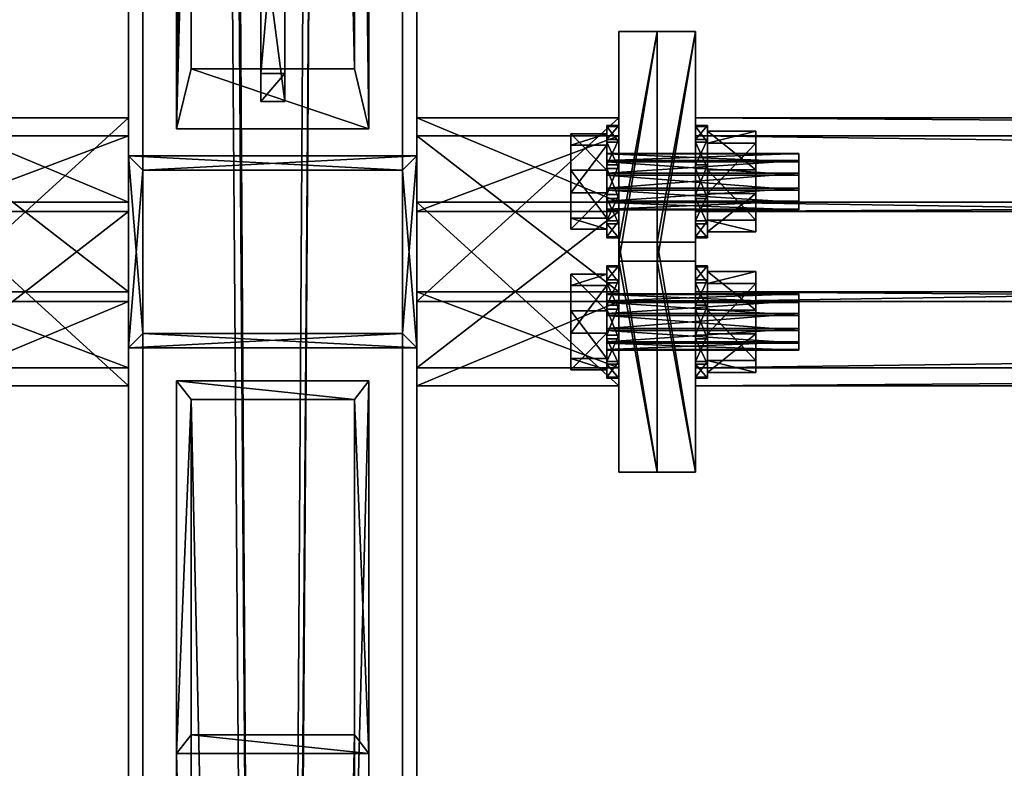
# Model space of a CAD drawing. Header units: millimetres. Extents: x 60485 to 71303, y 100 to 16900.
# Tile 523 of 656: x 63147 to 63352, y 13493 to 13648. Entities that reach past the tile are written whole.
import ezdxf

# ---------------------------------------------------------------- set-up
doc = ezdxf.new("R2010")
doc.units = ezdxf.units.MM
for name, color, linetype in [('1', 7, 'Continuous'), ('13', 7, 'Continuous'), ('3', 7, 'Continuous'), ('4', 7, 'Continuous'), ('6', 7, 'Continuous'), ('99', 7, 'Continuous')]:
    doc.layers.add(name, color=color, linetype=linetype)

msp = doc.modelspace()

# ---------------------------------------------------------------- meshes
at = {"layer": '1', "color": 7}
mesh = msp.add_polyface(dxfattribs=at)
corners = [(63202.5, 13682, 3995.53), (63202.5, 13712.7, 4095.94), (63197.5, 13712.7, 4095.94), (63197.5, 13682, 3995.53), (63202.5, 13693.57, 4101.8), (63197.5, 13693.57, 4101.8), (63202.5, 13637.11, 4019.73), (63197.5, 13637.11, 4019.73), (63202.5, 13631.26, 4000.59), (63197.5, 13631.26, 4000.59), (63202.5, 13669.51, 3988.89), (63197.5, 13669.51, 3988.89)]
mesh.append_faces([[corners[k] for k in face] for face in [(0, 2, 3, 3), (1, 5, 2, 2), (4, 7, 5, 5), (6, 9, 7, 7), (8, 11, 9, 9), (10, 3, 11, 11), (1, 6, 4, 4), (8, 0, 10, 10), (3, 9, 11, 11), (7, 2, 5, 5)]], dxfattribs={"vtx0": -1, "color": 7})
mesh.append_faces([[corners[k] for k in face] for face in [(6, 0, 8, 8), (9, 3, 7, 7)]], dxfattribs={"vtx0": -1, "vtx1": -1, "color": 7})
mesh.append_faces([[corners[k] for k in face] for face in [(6, 1, 0, 0), (7, 3, 2, 2)]], dxfattribs={"vtx0": -1, "vtx2": -1, "vtx3": -1, "color": 7})
mesh.append_faces([[corners[k] for k in face] for face in [(0, 1, 2, 2), (1, 4, 5, 5), (4, 6, 7, 7), (6, 8, 9, 9), (8, 10, 11, 11), (10, 0, 3, 3)]], dxfattribs={"vtx2": -1, "vtx3": -1, "color": 7})
at = {"layer": '13', "color": 7}
mesh = msp.add_polyface(dxfattribs=at)
corners = [(63309.5, 13608.88, 4017.8), (63269.5, 13608.77, 4014.7), (63269.5, 13608.88, 4017.8), (63309.5, 13608.77, 4014.7), (63269.5, 13610.23, 4011.95), (63309.5, 13610.23, 4011.95), (63269.5, 13612.86, 4010.31), (63309.5, 13612.86, 4010.31), (63269.5, 13615.97, 4010.2), (63309.5, 13613.27, 4021.89), (63269.5, 13610.53, 4020.43), (63269.5, 13613.27, 4021.89), (63309.5, 13610.53, 4020.43), (63269.5, 13619.01, 4020.14), (63269.5, 13620.46, 4017.39), (63269.5, 13620.36, 4014.29), (63269.5, 13618.71, 4011.66), (63269.5, 13604.68, 4019.08), (63269.5, 13607.02, 4008.96), (63262, 13607.02, 4008.96), (63262, 13604.68, 4019.08), (63269.5, 13616.96, 4005.92), (63262, 13616.96, 4005.92), (63269.5, 13612.28, 4026.17), (63262, 13612.28, 4026.17), (63269.5, 13624.56, 4013.01), (63269.5, 13622.22, 4023.13), (63262, 13622.22, 4023.13), (63262, 13624.56, 4013.01), (63272, 13603.14, 4019.55), (63272, 13602.93, 4013.35), (63269.5, 13602.93, 4013.35), (63269.5, 13603.14, 4019.55), (63272, 13605.84, 4007.86), (63269.5, 13605.84, 4007.86), (63272, 13611.11, 4004.57), (63269.5, 13611.11, 4004.57), (63269.5, 13617.32, 4004.35), (63272, 13618.13, 4027.52), (63272, 13611.92, 4027.74), (63269.5, 13611.92, 4027.74), (63272, 13606.43, 4024.82), (63269.5, 13606.43, 4024.82), (63272, 13617.32, 4004.35), (63272, 13626.09, 4012.54), (63272, 13626.31, 4018.74), (63272, 13623.39, 4024.23), (63269.5, 13618.13, 4027.52), (63269.5, 13623.39, 4024.23), (63269.5, 13626.31, 4018.74), (63269.5, 13626.09, 4012.54), (63269.5, 13622.8, 4007.27)]
mesh.append_faces([[corners[k] for k in face] for face in [(0, 1, 2, 2), (3, 4, 1, 1), (5, 6, 4, 4), (7, 8, 6, 6), (9, 10, 11, 11), (12, 2, 10, 10), (8, 4, 6, 6), (17, 19, 20, 20), (18, 22, 19, 19), (23, 20, 24, 24), (26, 17, 23, 23), (20, 27, 24, 24), (29, 31, 32, 32), (30, 34, 31, 31), (33, 36, 34, 34), (35, 37, 36, 36), (39, 42, 40, 40), (41, 32, 42, 42), (33, 43, 35, 35), (42, 47, 40, 40)]], dxfattribs={"vtx0": -1, "color": 7})
mesh.append_faces([[corners[k] for k in face] for face in [(13, 11, 10, 10), (14, 10, 2, 2), (15, 2, 1, 1), (16, 1, 4, 4), (25, 18, 17, 17), (28, 20, 19, 19), (44, 33, 30, 30), (45, 30, 29, 29), (46, 29, 41, 41), (46, 41, 39, 39), (48, 42, 32, 32), (49, 32, 31, 31), (50, 31, 34, 34), (51, 34, 36, 36)]], dxfattribs={"vtx0": -1, "vtx2": -1, "vtx3": -1, "color": 7})
mesh.append_faces([[corners[k] for k in face] for face in [(17, 18, 19, 19), (18, 21, 22, 22), (23, 17, 20, 20), (29, 30, 31, 31), (30, 33, 34, 34), (33, 35, 36, 36), (38, 39, 40, 40), (39, 41, 42, 42), (41, 29, 32, 32)]], dxfattribs={"vtx2": -1, "vtx3": -1, "color": 7})
mesh = msp.add_polyface(dxfattribs=at)
corners = [(63309.5, 13615.97, 4010.2), (63269.5, 13618.71, 4011.66), (63269.5, 13615.97, 4010.2), (63309.5, 13618.71, 4011.66), (63269.5, 13620.36, 4014.29), (63309.5, 13620.36, 4014.29), (63269.5, 13620.46, 4017.39), (63309.5, 13620.46, 4017.39), (63269.5, 13619.01, 4020.14), (63309.5, 13619.01, 4020.14), (63269.5, 13616.37, 4021.78), (63309.5, 13616.37, 4021.78), (63269.5, 13613.27, 4021.89), (63269.5, 13610.53, 4020.43), (63269.5, 13608.88, 4017.8), (63269.5, 13608.77, 4014.7), (63269.5, 13610.23, 4011.95), (63269.5, 13616.96, 4005.92), (63269.5, 13624.56, 4013.01), (63262, 13624.56, 4013.01), (63262, 13616.96, 4005.92), (63269.5, 13622.22, 4023.13), (63262, 13622.22, 4023.13), (63269.5, 13612.28, 4026.17), (63262, 13612.28, 4026.17), (63269.5, 13607.02, 4008.96), (63269.5, 13604.68, 4019.08), (63262, 13604.68, 4019.08), (63262, 13607.02, 4008.96), (63272, 13611.11, 4004.57), (63272, 13617.32, 4004.35), (63269.5, 13617.32, 4004.35), (63272, 13622.8, 4007.27), (63269.5, 13622.8, 4007.27), (63272, 13626.09, 4012.54), (63269.5, 13626.09, 4012.54), (63272, 13626.31, 4018.74), (63269.5, 13626.31, 4018.74), (63272, 13623.39, 4024.23), (63269.5, 13623.39, 4024.23), (63272, 13618.13, 4027.52), (63269.5, 13618.13, 4027.52), (63269.5, 13611.92, 4027.74), (63272, 13605.84, 4007.86), (63272, 13602.93, 4013.35), (63272, 13603.14, 4019.55), (63272, 13611.92, 4027.74), (63269.5, 13606.43, 4024.82), (63269.5, 13603.14, 4019.55), (63269.5, 13602.93, 4013.35), (63269.5, 13605.84, 4007.86), (63269.5, 13611.11, 4004.57)]
mesh.append_faces([[corners[k] for k in face] for face in [(0, 1, 2, 2), (3, 4, 1, 1), (5, 6, 4, 4), (7, 8, 6, 6), (9, 10, 8, 8), (11, 12, 10, 10), (12, 8, 10, 10), (17, 19, 20, 20), (18, 22, 19, 19), (21, 24, 22, 22), (25, 18, 17, 17), (19, 28, 20, 20), (30, 33, 31, 31), (32, 35, 33, 33), (34, 37, 35, 35), (36, 39, 37, 37), (38, 41, 39, 39), (40, 42, 41, 41), (38, 46, 40, 40), (33, 51, 31, 31)]], dxfattribs={"vtx0": -1, "color": 7})
mesh.append_faces([[corners[k] for k in face] for face in [(8, 13, 6, 6), (6, 14, 4, 4), (4, 15, 1, 1), (1, 16, 2, 2), (18, 26, 21, 21), (22, 27, 19, 19), (30, 43, 32, 32), (32, 43, 34, 34), (34, 44, 36, 36), (36, 45, 38, 38), (41, 47, 39, 39), (39, 48, 37, 37), (37, 49, 35, 35), (35, 50, 33, 33)]], dxfattribs={"vtx0": -1, "vtx1": -1, "color": 7})
mesh.append_faces([[corners[k] for k in face] for face in [(17, 18, 19, 19), (18, 21, 22, 22), (21, 23, 24, 24), (29, 30, 31, 31), (30, 32, 33, 33), (32, 34, 35, 35), (34, 36, 37, 37), (36, 38, 39, 39), (38, 40, 41, 41)]], dxfattribs={"vtx2": -1, "vtx3": -1, "color": 7})
mesh = msp.add_polyface(dxfattribs=at)
corners = [(63309.5, 13608.88, 4017.8), (63309.5, 13608.77, 4014.7), (63269.5, 13608.77, 4014.7), (63309.5, 13610.23, 4011.95), (63269.5, 13610.23, 4011.95), (63309.5, 13612.86, 4010.31), (63269.5, 13612.86, 4010.31), (63309.5, 13616.37, 4021.78), (63309.5, 13613.27, 4021.89), (63269.5, 13613.27, 4021.89), (63309.5, 13610.53, 4020.43), (63269.5, 13610.53, 4020.43), (63269.5, 13608.88, 4017.8), (63309.5, 13615.97, 4010.2), (63309.5, 13618.71, 4011.66), (63309.5, 13620.36, 4014.29), (63309.5, 13620.46, 4017.39), (63309.5, 13619.01, 4020.14), (63300.5, 13604.13, 4019.25), (63300.5, 13606.6, 4008.56), (63290.5, 13606.6, 4008.56), (63290.5, 13604.13, 4019.25), (63300.5, 13617.09, 4005.36), (63290.5, 13617.09, 4005.36), (63300.5, 13612.15, 4026.73), (63290.5, 13612.15, 4026.73), (63300.5, 13625.11, 4012.84), (63300.5, 13622.64, 4023.53), (63290.5, 13622.64, 4023.53), (63290.5, 13625.11, 4012.84), (63290.5, 13603.14, 4019.55), (63290.5, 13602.93, 4013.35), (63288, 13602.93, 4013.35), (63288, 13603.14, 4019.55), (63290.5, 13605.84, 4007.86), (63288, 13605.84, 4007.86), (63290.5, 13611.11, 4004.57), (63288, 13611.11, 4004.57), (63288, 13617.32, 4004.35), (63290.5, 13618.13, 4027.52), (63290.5, 13611.92, 4027.74), (63288, 13611.92, 4027.74), (63290.5, 13606.43, 4024.82), (63288, 13606.43, 4024.82), (63290.5, 13617.32, 4004.35), (63290.5, 13626.09, 4012.54), (63290.5, 13626.31, 4018.74), (63290.5, 13623.39, 4024.23), (63288, 13618.13, 4027.52), (63288, 13623.39, 4024.23), (63288, 13626.31, 4018.74), (63288, 13626.09, 4012.54), (63288, 13622.8, 4007.27)]
mesh.append_faces([[corners[k] for k in face] for face in [(3, 13, 5, 5), (18, 20, 21, 21), (19, 23, 20, 20), (24, 21, 25, 25), (27, 18, 24, 24), (21, 28, 25, 25), (30, 32, 33, 33), (31, 35, 32, 32), (34, 37, 35, 35), (36, 38, 37, 37), (40, 43, 41, 41), (42, 33, 43, 43), (34, 44, 36, 36), (43, 48, 41, 41)]], dxfattribs={"vtx0": -1, "color": 7})
mesh.append_faces([[corners[k] for k in face] for face in [(14, 3, 1, 1), (15, 1, 0, 0), (16, 0, 10, 10), (17, 10, 8, 8), (26, 19, 18, 18), (29, 21, 20, 20), (45, 34, 31, 31), (46, 31, 30, 30), (47, 30, 42, 42), (47, 42, 40, 40), (49, 43, 33, 33), (50, 33, 32, 32), (51, 32, 35, 35), (52, 35, 37, 37)]], dxfattribs={"vtx0": -1, "vtx2": -1, "vtx3": -1, "color": 7})
mesh.append_faces([[corners[k] for k in face] for face in [(0, 1, 2, 2), (1, 3, 4, 4), (3, 5, 6, 6), (7, 8, 9, 9), (8, 10, 11, 11), (10, 0, 12, 12), (18, 19, 20, 20), (19, 22, 23, 23), (24, 18, 21, 21), (30, 31, 32, 32), (31, 34, 35, 35), (34, 36, 37, 37), (39, 40, 41, 41), (40, 42, 43, 43), (42, 30, 33, 33)]], dxfattribs={"vtx2": -1, "vtx3": -1, "color": 7})
mesh = msp.add_polyface(dxfattribs=at)
corners = [(63309.5, 13612.86, 4010.31), (63309.5, 13615.97, 4010.2), (63269.5, 13615.97, 4010.2), (63309.5, 13618.71, 4011.66), (63269.5, 13618.71, 4011.66), (63309.5, 13620.36, 4014.29), (63269.5, 13620.36, 4014.29), (63309.5, 13620.46, 4017.39), (63269.5, 13620.46, 4017.39), (63309.5, 13619.01, 4020.14), (63269.5, 13619.01, 4020.14), (63309.5, 13616.37, 4021.78), (63269.5, 13616.37, 4021.78), (63309.5, 13610.23, 4011.95), (63309.5, 13608.77, 4014.7), (63309.5, 13608.88, 4017.8), (63309.5, 13610.53, 4020.43), (63309.5, 13613.27, 4021.89), (63300.5, 13617.09, 4005.36), (63300.5, 13625.11, 4012.84), (63290.5, 13625.11, 4012.84), (63290.5, 13617.09, 4005.36), (63300.5, 13622.64, 4023.53), (63290.5, 13622.64, 4023.53), (63300.5, 13612.15, 4026.73), (63290.5, 13612.15, 4026.73), (63300.5, 13606.6, 4008.56), (63300.5, 13604.13, 4019.25), (63290.5, 13604.13, 4019.25), (63290.5, 13606.6, 4008.56), (63290.5, 13611.11, 4004.57), (63290.5, 13617.32, 4004.35), (63288, 13617.32, 4004.35), (63290.5, 13622.8, 4007.27), (63288, 13622.8, 4007.27), (63290.5, 13626.09, 4012.54), (63288, 13626.09, 4012.54), (63290.5, 13626.31, 4018.74), (63288, 13626.31, 4018.74), (63290.5, 13623.39, 4024.23), (63288, 13623.39, 4024.23), (63290.5, 13618.13, 4027.52), (63288, 13618.13, 4027.52), (63288, 13611.92, 4027.74), (63290.5, 13605.84, 4007.86), (63290.5, 13602.93, 4013.35), (63290.5, 13603.14, 4019.55), (63290.5, 13611.92, 4027.74), (63288, 13606.43, 4024.82), (63288, 13603.14, 4019.55), (63288, 13602.93, 4013.35), (63288, 13605.84, 4007.86), (63288, 13611.11, 4004.57)]
mesh.append_faces([[corners[k] for k in face] for face in [(9, 17, 11, 11), (18, 20, 21, 21), (19, 23, 20, 20), (22, 25, 23, 23), (26, 19, 18, 18), (20, 29, 21, 21), (31, 34, 32, 32), (33, 36, 34, 34), (35, 38, 36, 36), (37, 40, 38, 38), (39, 42, 40, 40), (41, 43, 42, 42), (39, 47, 41, 41), (34, 52, 32, 32)]], dxfattribs={"vtx0": -1, "color": 7})
mesh.append_faces([[corners[k] for k in face] for face in [(1, 13, 3, 3), (3, 14, 5, 5), (5, 15, 7, 7), (7, 16, 9, 9), (19, 27, 22, 22), (23, 28, 20, 20), (31, 44, 33, 33), (33, 44, 35, 35), (35, 45, 37, 37), (37, 46, 39, 39), (42, 48, 40, 40), (40, 49, 38, 38), (38, 50, 36, 36), (36, 51, 34, 34)]], dxfattribs={"vtx0": -1, "vtx1": -1, "color": 7})
mesh.append_faces([[corners[k] for k in face] for face in [(0, 1, 2, 2), (1, 3, 4, 4), (3, 5, 6, 6), (5, 7, 8, 8), (7, 9, 10, 10), (9, 11, 12, 12), (18, 19, 20, 20), (19, 22, 23, 23), (22, 24, 25, 25), (30, 31, 32, 32), (31, 33, 34, 34), (33, 35, 36, 36), (35, 37, 38, 38), (37, 39, 40, 40), (39, 41, 42, 42)]], dxfattribs={"vtx2": -1, "vtx3": -1, "color": 7})
mesh = msp.add_polyface(dxfattribs=at)
corners = [(63309.5, 13579.64, 3922.17), (63269.5, 13579.54, 3919.07), (63269.5, 13579.64, 3922.17), (63309.5, 13579.54, 3919.07), (63269.5, 13580.99, 3916.32), (63309.5, 13580.99, 3916.32), (63269.5, 13583.63, 3914.68), (63309.5, 13583.63, 3914.68), (63269.5, 13586.73, 3914.57), (63309.5, 13584.03, 3926.26), (63269.5, 13581.29, 3924.8), (63269.5, 13584.03, 3926.26), (63309.5, 13581.29, 3924.8), (63269.5, 13589.77, 3924.51), (63269.5, 13591.23, 3921.76), (63269.5, 13591.12, 3918.66), (63269.5, 13589.47, 3916.03), (63269.5, 13575.44, 3923.45), (63269.5, 13577.78, 3913.33), (63262, 13577.78, 3913.33), (63262, 13575.44, 3923.45), (63269.5, 13587.72, 3910.29), (63262, 13587.72, 3910.29), (63269.5, 13583.04, 3930.54), (63262, 13583.04, 3930.54), (63269.5, 13595.32, 3917.38), (63269.5, 13592.98, 3927.5), (63262, 13592.98, 3927.5), (63262, 13595.32, 3917.38), (63272, 13573.91, 3923.92), (63272, 13573.69, 3917.72), (63269.5, 13573.69, 3917.72), (63269.5, 13573.91, 3923.92), (63272, 13576.61, 3912.23), (63269.5, 13576.61, 3912.23), (63272, 13581.87, 3908.94), (63269.5, 13581.87, 3908.94), (63269.5, 13588.08, 3908.72), (63272, 13588.89, 3931.89), (63272, 13582.68, 3932.11), (63269.5, 13582.68, 3932.11), (63272, 13577.2, 3929.19), (63269.5, 13577.2, 3929.19), (63272, 13588.08, 3908.72), (63272, 13596.86, 3916.91), (63272, 13597.07, 3923.11), (63272, 13594.16, 3928.6), (63269.5, 13588.89, 3931.89), (63269.5, 13594.16, 3928.6), (63269.5, 13597.07, 3923.11), (63269.5, 13596.86, 3916.91), (63269.5, 13593.57, 3911.64)]
mesh.append_faces([[corners[k] for k in face] for face in [(0, 1, 2, 2), (3, 4, 1, 1), (5, 6, 4, 4), (7, 8, 6, 6), (9, 10, 11, 11), (12, 2, 10, 10), (8, 4, 6, 6), (17, 19, 20, 20), (18, 22, 19, 19), (23, 20, 24, 24), (26, 17, 23, 23), (20, 27, 24, 24), (29, 31, 32, 32), (30, 34, 31, 31), (33, 36, 34, 34), (35, 37, 36, 36), (39, 42, 40, 40), (41, 32, 42, 42), (33, 43, 35, 35), (38, 41, 39, 39), (42, 47, 40, 40)]], dxfattribs={"vtx0": -1, "color": 7})
mesh.append_faces([[corners[k] for k in face] for face in [(13, 11, 10, 10), (14, 10, 2, 2), (15, 2, 1, 1), (16, 1, 4, 4), (25, 18, 17, 17), (28, 20, 19, 19), (44, 33, 30, 30), (45, 30, 29, 29), (46, 29, 41, 41), (48, 42, 32, 32), (49, 32, 31, 31), (50, 31, 34, 34), (51, 34, 36, 36)]], dxfattribs={"vtx0": -1, "vtx2": -1, "vtx3": -1, "color": 7})
mesh.append_faces([[corners[k] for k in face] for face in [(17, 18, 19, 19), (18, 21, 22, 22), (23, 17, 20, 20), (29, 30, 31, 31), (30, 33, 34, 34), (33, 35, 36, 36), (38, 39, 40, 40), (39, 41, 42, 42), (41, 29, 32, 32)]], dxfattribs={"vtx2": -1, "vtx3": -1, "color": 7})
mesh = msp.add_polyface(dxfattribs=at)
corners = [(63309.5, 13586.73, 3914.57), (63269.5, 13589.47, 3916.03), (63269.5, 13586.73, 3914.57), (63309.5, 13589.47, 3916.03), (63269.5, 13591.12, 3918.66), (63309.5, 13591.12, 3918.66), (63269.5, 13591.23, 3921.76), (63309.5, 13591.23, 3921.76), (63269.5, 13589.77, 3924.51), (63309.5, 13589.77, 3924.51), (63269.5, 13587.14, 3926.15), (63309.5, 13587.14, 3926.15), (63269.5, 13584.03, 3926.26), (63269.5, 13581.29, 3924.8), (63269.5, 13579.64, 3922.17), (63269.5, 13579.54, 3919.07), (63269.5, 13580.99, 3916.32), (63269.5, 13587.72, 3910.29), (63269.5, 13595.32, 3917.38), (63262, 13595.32, 3917.38), (63262, 13587.72, 3910.29), (63269.5, 13592.98, 3927.5), (63262, 13592.98, 3927.5), (63269.5, 13583.04, 3930.54), (63262, 13583.04, 3930.54), (63269.5, 13577.78, 3913.33), (63269.5, 13575.44, 3923.45), (63262, 13575.44, 3923.45), (63262, 13577.78, 3913.33), (63272, 13581.87, 3908.94), (63272, 13588.08, 3908.72), (63269.5, 13588.08, 3908.72), (63272, 13593.57, 3911.64), (63269.5, 13593.57, 3911.64), (63272, 13596.86, 3916.91), (63269.5, 13596.86, 3916.91), (63272, 13597.07, 3923.11), (63269.5, 13597.07, 3923.11), (63272, 13594.16, 3928.6), (63269.5, 13594.16, 3928.6), (63272, 13588.89, 3931.89), (63269.5, 13588.89, 3931.89), (63269.5, 13582.68, 3932.11), (63272, 13576.61, 3912.23), (63272, 13573.69, 3917.72), (63272, 13573.91, 3923.92), (63272, 13577.2, 3929.19), (63269.5, 13577.2, 3929.19), (63269.5, 13573.91, 3923.92), (63269.5, 13573.69, 3917.72), (63269.5, 13576.61, 3912.23), (63269.5, 13581.87, 3908.94)]
mesh.append_faces([[corners[k] for k in face] for face in [(0, 1, 2, 2), (3, 4, 1, 1), (5, 6, 4, 4), (7, 8, 6, 6), (9, 10, 8, 8), (11, 12, 10, 10), (12, 8, 10, 10), (17, 19, 20, 20), (18, 22, 19, 19), (21, 24, 22, 22), (25, 18, 17, 17), (19, 28, 20, 20), (30, 33, 31, 31), (32, 35, 33, 33), (34, 37, 35, 35), (36, 39, 37, 37), (38, 41, 39, 39), (40, 42, 41, 41), (33, 51, 31, 31)]], dxfattribs={"vtx0": -1, "color": 7})
mesh.append_faces([[corners[k] for k in face] for face in [(8, 13, 6, 6), (6, 14, 4, 4), (4, 15, 1, 1), (1, 16, 2, 2), (18, 26, 21, 21), (22, 27, 19, 19), (30, 43, 32, 32), (32, 43, 34, 34), (34, 44, 36, 36), (36, 45, 38, 38), (38, 46, 40, 40), (41, 47, 39, 39), (39, 48, 37, 37), (37, 49, 35, 35), (35, 50, 33, 33)]], dxfattribs={"vtx0": -1, "vtx1": -1, "color": 7})
mesh.append_faces([[corners[k] for k in face] for face in [(17, 18, 19, 19), (18, 21, 22, 22), (21, 23, 24, 24), (29, 30, 31, 31), (30, 32, 33, 33), (32, 34, 35, 35), (34, 36, 37, 37), (36, 38, 39, 39), (38, 40, 41, 41)]], dxfattribs={"vtx2": -1, "vtx3": -1, "color": 7})
mesh = msp.add_polyface(dxfattribs=at)
corners = [(63309.5, 13579.64, 3922.17), (63309.5, 13579.54, 3919.07), (63269.5, 13579.54, 3919.07), (63309.5, 13580.99, 3916.32), (63269.5, 13580.99, 3916.32), (63309.5, 13583.63, 3914.68), (63269.5, 13583.63, 3914.68), (63309.5, 13587.14, 3926.15), (63309.5, 13584.03, 3926.26), (63269.5, 13584.03, 3926.26), (63309.5, 13581.29, 3924.8), (63269.5, 13581.29, 3924.8), (63269.5, 13579.64, 3922.17), (63309.5, 13586.73, 3914.57), (63309.5, 13589.47, 3916.03), (63309.5, 13591.12, 3918.66), (63309.5, 13591.23, 3921.76), (63309.5, 13589.77, 3924.51), (63300.5, 13574.89, 3923.62), (63300.5, 13577.36, 3912.93), (63290.5, 13577.36, 3912.93), (63290.5, 13574.89, 3923.62), (63300.5, 13587.85, 3909.73), (63290.5, 13587.85, 3909.73), (63300.5, 13582.91, 3931.1), (63290.5, 13582.91, 3931.1), (63300.5, 13595.87, 3917.21), (63300.5, 13593.4, 3927.9), (63290.5, 13593.4, 3927.9), (63290.5, 13595.87, 3917.21), (63290.5, 13573.91, 3923.92), (63290.5, 13573.69, 3917.72), (63288, 13573.69, 3917.72), (63288, 13573.91, 3923.92), (63290.5, 13576.61, 3912.23), (63288, 13576.61, 3912.23), (63290.5, 13581.87, 3908.94), (63288, 13581.87, 3908.94), (63288, 13588.08, 3908.72), (63290.5, 13588.89, 3931.89), (63290.5, 13582.68, 3932.11), (63288, 13582.68, 3932.11), (63290.5, 13577.2, 3929.19), (63288, 13577.2, 3929.19), (63290.5, 13588.08, 3908.72), (63290.5, 13596.86, 3916.91), (63290.5, 13597.07, 3923.11), (63290.5, 13594.16, 3928.6), (63288, 13588.89, 3931.89), (63288, 13594.16, 3928.6), (63288, 13597.07, 3923.11), (63288, 13596.86, 3916.91), (63288, 13593.57, 3911.64)]
mesh.append_faces([[corners[k] for k in face] for face in [(3, 13, 5, 5), (18, 20, 21, 21), (19, 23, 20, 20), (24, 21, 25, 25), (27, 18, 24, 24), (21, 28, 25, 25), (30, 32, 33, 33), (31, 35, 32, 32), (34, 37, 35, 35), (36, 38, 37, 37), (40, 43, 41, 41), (42, 33, 43, 43), (34, 44, 36, 36), (39, 42, 40, 40), (43, 48, 41, 41)]], dxfattribs={"vtx0": -1, "color": 7})
mesh.append_faces([[corners[k] for k in face] for face in [(14, 3, 1, 1), (15, 1, 0, 0), (16, 0, 10, 10), (17, 10, 8, 8), (26, 19, 18, 18), (29, 21, 20, 20), (45, 34, 31, 31), (46, 31, 30, 30), (47, 30, 42, 42), (49, 43, 33, 33), (50, 33, 32, 32), (51, 32, 35, 35), (52, 35, 37, 37)]], dxfattribs={"vtx0": -1, "vtx2": -1, "vtx3": -1, "color": 7})
mesh.append_faces([[corners[k] for k in face] for face in [(0, 1, 2, 2), (1, 3, 4, 4), (3, 5, 6, 6), (7, 8, 9, 9), (8, 10, 11, 11), (10, 0, 12, 12), (18, 19, 20, 20), (19, 22, 23, 23), (24, 18, 21, 21), (30, 31, 32, 32), (31, 34, 35, 35), (34, 36, 37, 37), (39, 40, 41, 41), (40, 42, 43, 43), (42, 30, 33, 33)]], dxfattribs={"vtx2": -1, "vtx3": -1, "color": 7})
mesh = msp.add_polyface(dxfattribs=at)
corners = [(63309.5, 13583.63, 3914.68), (63309.5, 13586.73, 3914.57), (63269.5, 13586.73, 3914.57), (63309.5, 13589.47, 3916.03), (63269.5, 13589.47, 3916.03), (63309.5, 13591.12, 3918.66), (63269.5, 13591.12, 3918.66), (63309.5, 13591.23, 3921.76), (63269.5, 13591.23, 3921.76), (63309.5, 13589.77, 3924.51), (63269.5, 13589.77, 3924.51), (63309.5, 13587.14, 3926.15), (63269.5, 13587.14, 3926.15), (63309.5, 13580.99, 3916.32), (63309.5, 13579.54, 3919.07), (63309.5, 13579.64, 3922.17), (63309.5, 13581.29, 3924.8), (63309.5, 13584.03, 3926.26), (63300.5, 13587.85, 3909.73), (63300.5, 13595.87, 3917.21), (63290.5, 13595.87, 3917.21), (63290.5, 13587.85, 3909.73), (63300.5, 13593.4, 3927.9), (63290.5, 13593.4, 3927.9), (63300.5, 13582.91, 3931.1), (63290.5, 13582.91, 3931.1), (63300.5, 13577.36, 3912.93), (63300.5, 13574.89, 3923.62), (63290.5, 13574.89, 3923.62), (63290.5, 13577.36, 3912.93), (63290.5, 13581.87, 3908.94), (63290.5, 13588.08, 3908.72), (63288, 13588.08, 3908.72), (63290.5, 13593.57, 3911.64), (63288, 13593.57, 3911.64), (63290.5, 13596.86, 3916.91), (63288, 13596.86, 3916.91), (63290.5, 13597.07, 3923.11), (63288, 13597.07, 3923.11), (63290.5, 13594.16, 3928.6), (63288, 13594.16, 3928.6), (63290.5, 13588.89, 3931.89), (63288, 13588.89, 3931.89), (63288, 13582.68, 3932.11), (63290.5, 13576.61, 3912.23), (63290.5, 13573.69, 3917.72), (63290.5, 13573.91, 3923.92), (63290.5, 13577.2, 3929.19), (63288, 13577.2, 3929.19), (63288, 13573.91, 3923.92), (63288, 13573.69, 3917.72), (63288, 13576.61, 3912.23), (63288, 13581.87, 3908.94)]
mesh.append_faces([[corners[k] for k in face] for face in [(9, 17, 11, 11), (18, 20, 21, 21), (19, 23, 20, 20), (22, 25, 23, 23), (26, 19, 18, 18), (20, 29, 21, 21), (31, 34, 32, 32), (33, 36, 34, 34), (35, 38, 36, 36), (37, 40, 38, 38), (39, 42, 40, 40), (41, 43, 42, 42), (34, 52, 32, 32)]], dxfattribs={"vtx0": -1, "color": 7})
mesh.append_faces([[corners[k] for k in face] for face in [(1, 13, 3, 3), (3, 14, 5, 5), (5, 15, 7, 7), (7, 16, 9, 9), (19, 27, 22, 22), (23, 28, 20, 20), (31, 44, 33, 33), (33, 44, 35, 35), (35, 45, 37, 37), (37, 46, 39, 39), (39, 47, 41, 41), (42, 48, 40, 40), (40, 49, 38, 38), (38, 50, 36, 36), (36, 51, 34, 34)]], dxfattribs={"vtx0": -1, "vtx1": -1, "color": 7})
mesh.append_faces([[corners[k] for k in face] for face in [(0, 1, 2, 2), (1, 3, 4, 4), (3, 5, 6, 6), (5, 7, 8, 8), (7, 9, 10, 10), (9, 11, 12, 12), (18, 19, 20, 20), (19, 22, 23, 23), (22, 24, 25, 25), (30, 31, 32, 32), (31, 33, 34, 34), (33, 35, 36, 36), (35, 37, 38, 38), (37, 39, 40, 40), (39, 41, 42, 42)]], dxfattribs={"vtx2": -1, "vtx3": -1, "color": 7})
at = {"layer": '3', "color": 91}
mesh = msp.add_polyface(dxfattribs=at)
corners = [(63173, 16854.96, 2970.03), (63173, 16738.42, 2970.03), (63173, 8515, 5484.18), (63173, 8515, 5561.56), (63173, 16854.96, 3011.78), (63227, 8515, 5561.56), (63227, 16854.96, 3011.78), (63227, 16738.42, 2970.03), (63227, 16854.96, 2970.03), (63227, 8515, 5484.18), (63230, 8515, 5564.7), (63230, 8515, 5481.04), (63170, 8515, 5481.04), (63170, 8515, 5564.7), (63170, 16854.96, 3014.92), (63230, 16854.96, 3014.92), (63230, 16854.96, 2970.03), (63170, 16854.96, 2970.03), (63170, 16728.16, 2970.03), (63230, 16728.16, 2970.03)]
mesh.append_faces([[corners[k] for k in face] for face in [(1, 4, 0, 0), (3, 1, 2, 2), (3, 6, 4, 4), (7, 5, 9, 9), (6, 7, 8, 8), (1, 9, 2, 2), (10, 14, 15, 15), (16, 6, 8, 8), (0, 14, 17, 17), (18, 13, 12, 12), (14, 18, 17, 17), (19, 12, 11, 11), (19, 15, 16, 16), (10, 19, 11, 11), (7, 16, 8, 8), (17, 1, 0, 0)]], dxfattribs={"vtx0": -1, "color": 91})
mesh.append_faces([[corners[k] for k in face] for face in [(4, 1, 3, 3), (5, 7, 6, 6), (10, 5, 13, 13), (5, 11, 9, 9), (9, 11, 2, 2), (13, 3, 12, 12), (3, 13, 5, 5), (12, 2, 11, 11), (14, 4, 15, 15), (15, 6, 16, 16), (13, 18, 14, 14), (15, 19, 10, 10), (19, 7, 18, 18), (18, 1, 17, 17), (1, 18, 7, 7)]], dxfattribs={"vtx0": -1, "vtx1": -1, "color": 91})
mesh.append_faces([[corners[k] for k in face] for face in [(5, 10, 11, 11), (12, 3, 2, 2), (14, 0, 4, 4), (15, 4, 6, 6), (7, 19, 16, 16)]], dxfattribs={"vtx0": -1, "vtx2": -1, "vtx3": -1, "color": 91})
mesh.append_faces([[corners[k] for k in face] for face in [(3, 5, 6, 6), (1, 7, 9, 9), (10, 13, 14, 14), (19, 18, 12, 12)]], dxfattribs={"vtx2": -1, "vtx3": -1, "color": 91})
at = {"layer": '4', "color": 171}
mesh = msp.add_polyface(dxfattribs=at)
corners = [(63217, 13638.09, 3914.76), (63183, 13638.09, 3914.76), (63183, 15154.97, 3030.03), (63217, 15154.97, 3030.03), (63183, 13863.34, 3845.89), (63183, 15262.15, 3030.03), (63217, 13863.34, 3845.89), (63217, 15262.15, 3030.03), (63220, 13625.57, 3918.59), (63220, 13875.85, 3842.07), (63220, 15268.11, 3030.03), (63220, 15149.02, 3030.03), (63180, 13875.85, 3842.07), (63180, 15268.11, 3030.03), (63180, 13625.57, 3918.59), (63180, 15149.02, 3030.03)]
mesh.append_faces([[corners[k] for k in face] for face in [(0, 2, 3, 3), (1, 5, 2, 2), (4, 7, 5, 5), (6, 3, 7, 7), (8, 10, 11, 11), (9, 13, 10, 10), (12, 15, 13, 13), (14, 11, 15, 15)]], dxfattribs={"vtx0": -1, "color": 171})
mesh.append_faces([[corners[k] for k in face] for face in [(9, 6, 12, 12), (6, 8, 0, 0), (0, 8, 1, 1), (12, 4, 14, 14), (4, 12, 6, 6), (14, 1, 8, 8), (11, 3, 15, 15), (3, 10, 7, 7), (7, 10, 5, 5), (15, 2, 13, 13), (2, 15, 3, 3), (13, 5, 10, 10)]], dxfattribs={"vtx0": -1, "vtx1": -1, "color": 171})
mesh.append_faces([[corners[k] for k in face] for face in [(6, 9, 8, 8), (14, 4, 1, 1), (3, 11, 10, 10), (13, 2, 5, 5)]], dxfattribs={"vtx0": -1, "vtx2": -1, "vtx3": -1, "color": 171})
mesh.append_faces([[corners[k] for k in face] for face in [(0, 1, 2, 2), (1, 4, 5, 5), (4, 6, 7, 7), (6, 0, 3, 3), (8, 9, 10, 10), (9, 12, 13, 13), (12, 14, 15, 15), (14, 8, 11, 11)]], dxfattribs={"vtx2": -1, "vtx3": -1, "color": 171})
mesh = msp.add_polyface(dxfattribs=at)
corners = [(63170, 13608.36, 3937.44), (63170, 13575.85, 3947.38), (63128, 13575.85, 3947.38), (63128, 13608.36, 3937.44), (63170, 13591.64, 3999.02), (63128, 13591.64, 3999.02), (63170, 13624.15, 3989.08), (63128, 13624.15, 3989.08), (63170, 13610.35, 3933.69), (63170, 13627.9, 3991.07), (63128, 13627.9, 3991.07), (63128, 13610.35, 3933.69), (63170, 13589.65, 4002.77), (63128, 13589.65, 4002.77), (63170, 13572.1, 3945.39), (63128, 13572.1, 3945.39)]
mesh.append_faces([[corners[k] for k in face] for face in [(0, 2, 3, 3), (1, 5, 2, 2), (4, 7, 5, 5), (6, 3, 7, 7), (8, 10, 11, 11), (9, 13, 10, 10), (12, 15, 13, 13), (14, 11, 15, 15)]], dxfattribs={"vtx0": -1, "color": 171})
mesh.append_faces([[corners[k] for k in face] for face in [(9, 6, 12, 12), (6, 8, 0, 0), (0, 8, 1, 1), (14, 1, 8, 8), (11, 3, 15, 15), (3, 10, 7, 7), (7, 10, 5, 5), (15, 2, 13, 13), (2, 15, 3, 3), (13, 5, 10, 10)]], dxfattribs={"vtx0": -1, "vtx1": -1, "color": 171})
mesh.append_faces([[corners[k] for k in face] for face in [(6, 9, 8, 8), (12, 6, 4, 4), (4, 14, 12, 12), (14, 4, 1, 1), (3, 11, 10, 10), (13, 2, 5, 5)]], dxfattribs={"vtx0": -1, "vtx2": -1, "vtx3": -1, "color": 171})
mesh.append_faces([[corners[k] for k in face] for face in [(0, 1, 2, 2), (1, 4, 5, 5), (4, 6, 7, 7), (6, 0, 3, 3), (8, 9, 10, 10), (9, 12, 13, 13), (12, 14, 15, 15), (14, 8, 11, 11)]], dxfattribs={"vtx2": -1, "vtx3": -1, "color": 171})
mesh = msp.add_polyface(dxfattribs=at)
corners = [(63272, 13608.36, 3937.44), (63272, 13575.85, 3947.38), (63230, 13575.85, 3947.38), (63230, 13608.36, 3937.44), (63272, 13591.64, 3999.02), (63230, 13591.64, 3999.02), (63272, 13624.15, 3989.08), (63230, 13624.15, 3989.08), (63272, 13610.35, 3933.69), (63272, 13627.9, 3991.07), (63230, 13627.9, 3991.07), (63230, 13610.35, 3933.69), (63272, 13589.65, 4002.77), (63230, 13589.65, 4002.77), (63272, 13572.1, 3945.39), (63230, 13572.1, 3945.39)]
mesh.append_faces([[corners[k] for k in face] for face in [(0, 2, 3, 3), (1, 5, 2, 2), (4, 7, 5, 5), (6, 3, 7, 7), (8, 10, 11, 11), (9, 13, 10, 10), (12, 15, 13, 13), (14, 11, 15, 15)]], dxfattribs={"vtx0": -1, "color": 171})
mesh.append_faces([[corners[k] for k in face] for face in [(6, 8, 0, 0), (12, 4, 14, 14), (11, 3, 15, 15), (3, 10, 7, 7), (7, 10, 5, 5), (15, 2, 13, 13), (2, 15, 3, 3), (13, 5, 10, 10)]], dxfattribs={"vtx0": -1, "vtx1": -1, "color": 171})
mesh.append_faces([[corners[k] for k in face] for face in [(9, 6, 4, 4), (6, 9, 8, 8), (0, 8, 14, 14), (4, 12, 9, 9), (14, 4, 1, 1), (14, 1, 0, 0), (3, 11, 10, 10), (13, 2, 5, 5)]], dxfattribs={"vtx0": -1, "vtx2": -1, "vtx3": -1, "color": 171})
mesh.append_faces([[corners[k] for k in face] for face in [(0, 1, 2, 2), (1, 4, 5, 5), (4, 6, 7, 7), (6, 0, 3, 3), (8, 9, 10, 10), (9, 12, 13, 13), (12, 14, 15, 15), (14, 8, 11, 11)]], dxfattribs={"vtx2": -1, "vtx3": -1, "color": 171})
mesh = msp.add_polyface(dxfattribs=at)
corners = [(65712, 13608.36, 3937.44), (65712, 13575.85, 3947.38), (63288, 13575.85, 3947.38), (63288, 13608.36, 3937.44), (65712, 13591.64, 3999.02), (63288, 13591.64, 3999.02), (65712, 13624.15, 3989.08), (63288, 13624.15, 3989.08), (65712, 13610.35, 3933.69), (65712, 13627.9, 3991.07), (63288, 13627.9, 3991.07), (63288, 13610.35, 3933.69), (65712, 13589.65, 4002.77), (63288, 13589.65, 4002.77), (65712, 13572.1, 3945.39), (63288, 13572.1, 3945.39)]
mesh.append_faces([[corners[k] for k in face] for face in [(0, 2, 3, 3), (1, 5, 2, 2), (4, 7, 5, 5), (6, 3, 7, 7), (8, 10, 11, 11), (9, 13, 10, 10), (12, 15, 13, 13), (14, 11, 15, 15)]], dxfattribs={"vtx0": -1, "color": 171})
mesh.append_faces([[corners[k] for k in face] for face in [(9, 6, 12, 12), (6, 8, 0, 0), (14, 0, 8, 8), (11, 3, 15, 15), (3, 10, 7, 7), (7, 10, 5, 5), (15, 2, 13, 13), (2, 15, 3, 3), (13, 5, 10, 10)]], dxfattribs={"vtx0": -1, "vtx1": -1, "color": 171})
mesh.append_faces([[corners[k] for k in face] for face in [(6, 9, 8, 8), (12, 6, 4, 4), (4, 14, 12, 12), (14, 4, 1, 1), (14, 1, 0, 0), (3, 11, 10, 10), (13, 2, 5, 5)]], dxfattribs={"vtx0": -1, "vtx2": -1, "vtx3": -1, "color": 171})
mesh.append_faces([[corners[k] for k in face] for face in [(0, 1, 2, 2), (1, 4, 5, 5), (4, 6, 7, 7), (6, 0, 3, 3), (8, 9, 10, 10), (9, 12, 13, 13), (12, 14, 15, 15), (14, 8, 11, 11)]], dxfattribs={"vtx2": -1, "vtx3": -1, "color": 171})
mesh = msp.add_polyface(dxfattribs=at)
corners = [(63173, 13583, 3931.6), (63173, 13617, 3921.21), (63173, 13617, 3030.03), (63173, 13583, 3030.03), (63227, 13617, 3921.21), (63227, 13617, 3030.03), (63227, 13583, 3931.6), (63227, 13583, 3030.03), (63170, 13580, 3932.52), (63230, 13580, 3932.52), (63230, 13580, 3030.03), (63170, 13580, 3030.03), (63230, 13620, 3920.29), (63230, 13620, 3030.03), (63170, 13620, 3920.29), (63170, 13620, 3030.03)]
mesh.append_faces([[corners[k] for k in face] for face in [(0, 2, 3, 3), (1, 5, 2, 2), (4, 7, 5, 5), (6, 3, 7, 7), (8, 10, 11, 11), (9, 13, 10, 10), (12, 15, 13, 13), (14, 11, 15, 15)]], dxfattribs={"vtx0": -1, "color": 171})
mesh.append_faces([[corners[k] for k in face] for face in [(9, 6, 12, 12), (6, 8, 0, 0), (0, 8, 1, 1), (12, 4, 14, 14), (4, 12, 6, 6), (14, 1, 8, 8), (11, 3, 15, 15), (3, 10, 7, 7), (7, 10, 5, 5), (15, 2, 13, 13), (2, 15, 3, 3), (13, 5, 10, 10)]], dxfattribs={"vtx0": -1, "vtx1": -1, "color": 171})
mesh.append_faces([[corners[k] for k in face] for face in [(6, 9, 8, 8), (14, 4, 1, 1), (3, 11, 10, 10), (13, 2, 5, 5)]], dxfattribs={"vtx0": -1, "vtx2": -1, "vtx3": -1, "color": 171})
mesh.append_faces([[corners[k] for k in face] for face in [(0, 1, 2, 2), (1, 4, 5, 5), (4, 6, 7, 7), (6, 0, 3, 3), (8, 9, 10, 10), (9, 12, 13, 13), (12, 14, 15, 15), (14, 8, 11, 11)]], dxfattribs={"vtx2": -1, "vtx3": -1, "color": 171})
mesh = msp.add_polyface(dxfattribs=at)
corners = [(63217, 12043.43, 3030.03), (63183, 12043.43, 3030.03), (63183, 13569.29, 3935.79), (63217, 13569.29, 3935.79), (63183, 11937.64, 3030.03), (63183, 13499.46, 3957.14), (63217, 11937.64, 3030.03), (63217, 13499.46, 3957.14), (63220, 12049.31, 3030.03), (63220, 11931.77, 3030.03), (63220, 13495.59, 3958.33), (63220, 13573.17, 3934.61), (63180, 11931.77, 3030.03), (63180, 13495.59, 3958.33), (63180, 12049.31, 3030.03), (63180, 13573.17, 3934.61)]
mesh.append_faces([[corners[k] for k in face] for face in [(0, 2, 3, 3), (1, 5, 2, 2), (4, 7, 5, 5), (6, 3, 7, 7), (8, 10, 11, 11), (9, 13, 10, 10), (12, 15, 13, 13), (14, 11, 15, 15)]], dxfattribs={"vtx0": -1, "color": 171})
mesh.append_faces([[corners[k] for k in face] for face in [(9, 6, 12, 12), (6, 8, 0, 0), (0, 8, 1, 1), (12, 4, 14, 14), (4, 12, 6, 6), (14, 1, 8, 8), (11, 3, 15, 15), (3, 10, 7, 7), (7, 10, 5, 5), (15, 2, 13, 13), (2, 15, 3, 3), (13, 5, 10, 10)]], dxfattribs={"vtx0": -1, "vtx1": -1, "color": 171})
mesh.append_faces([[corners[k] for k in face] for face in [(6, 9, 8, 8), (14, 4, 1, 1), (3, 11, 10, 10), (13, 2, 5, 5)]], dxfattribs={"vtx0": -1, "vtx2": -1, "vtx3": -1, "color": 171})
mesh.append_faces([[corners[k] for k in face] for face in [(0, 1, 2, 2), (1, 4, 5, 5), (4, 6, 7, 7), (6, 0, 3, 3), (8, 9, 10, 10), (9, 12, 13, 13), (12, 14, 15, 15), (14, 8, 11, 11)]], dxfattribs={"vtx2": -1, "vtx3": -1, "color": 171})
at = {"layer": '6', "color": 2}
mesh = msp.add_polyface(dxfattribs=at)
corners = [(63227, 8555, 2973.03), (63173, 8555, 2973.03), (63173, 16718.35, 2973.03), (63227, 16718.35, 2973.03), (63173, 8555, 3027.03), (63173, 16541.72, 3027.03), (63227, 8555, 3027.03), (63227, 16541.72, 3027.03), (63230, 8555, 2970.03), (63230, 8555, 3030.03), (63230, 16531.91, 3030.03), (63230, 16728.16, 2970.03), (63170, 8555, 3030.03), (63170, 16531.91, 3030.03), (63170, 8555, 2970.03), (63170, 16728.16, 2970.03)]
mesh.append_faces([[corners[k] for k in face] for face in [(0, 2, 3, 3), (1, 5, 2, 2), (4, 7, 5, 5), (6, 3, 7, 7), (8, 10, 11, 11), (9, 13, 10, 10), (12, 15, 13, 13), (14, 11, 15, 15)]], dxfattribs={"vtx0": -1, "color": 2})
mesh.append_faces([[corners[k] for k in face] for face in [(9, 6, 12, 12), (6, 8, 0, 0), (0, 8, 1, 1), (12, 4, 14, 14), (4, 12, 6, 6), (14, 1, 8, 8), (11, 3, 15, 15), (3, 10, 7, 7), (7, 10, 5, 5), (15, 2, 13, 13), (2, 15, 3, 3), (13, 5, 10, 10)]], dxfattribs={"vtx0": -1, "vtx1": -1, "color": 2})
mesh.append_faces([[corners[k] for k in face] for face in [(6, 9, 8, 8), (14, 4, 1, 1), (3, 11, 10, 10), (13, 2, 5, 5)]], dxfattribs={"vtx0": -1, "vtx2": -1, "vtx3": -1, "color": 2})
mesh.append_faces([[corners[k] for k in face] for face in [(0, 1, 2, 2), (1, 4, 5, 5), (4, 6, 7, 7), (6, 0, 3, 3), (8, 9, 10, 10), (9, 12, 13, 13), (12, 14, 15, 15), (14, 8, 11, 11)]], dxfattribs={"vtx2": -1, "vtx3": -1, "color": 2})
at = {"layer": '99', "color": 7}
mesh = msp.add_polyface(dxfattribs=at)
corners = [(63272, 13645.84, 4032.64), (63272, 13598.02, 4047.26), (63272, 13554.16, 3903.82), (63272, 13601.98, 3889.2), (63280, 13598.02, 4047.26), (63280, 13554.16, 3903.82), (63280, 13645.84, 4032.64), (63280, 13601.98, 3889.2)]
mesh.append_faces([[corners[k] for k in face] for face in [(0, 2, 3, 3), (1, 5, 2, 2), (4, 7, 5, 5), (6, 3, 7, 7), (1, 6, 4, 4), (3, 5, 7, 7)]], dxfattribs={"vtx0": -1, "color": 7})
mesh.append_faces([[corners[k] for k in face] for face in [(0, 1, 2, 2), (1, 4, 5, 5), (4, 6, 7, 7), (6, 0, 3, 3), (1, 0, 6, 6), (3, 2, 5, 5)]], dxfattribs={"vtx2": -1, "vtx3": -1, "color": 7})
mesh = msp.add_polyface(dxfattribs=at)
corners = [(63280, 13645.84, 4032.64), (63280, 13598.02, 4047.26), (63280, 13554.16, 3903.82), (63280, 13601.98, 3889.2), (63288, 13598.02, 4047.26), (63288, 13554.16, 3903.82), (63288, 13645.84, 4032.64), (63288, 13601.98, 3889.2)]
mesh.append_faces([[corners[k] for k in face] for face in [(0, 2, 3, 3), (1, 5, 2, 2), (4, 7, 5, 5), (6, 3, 7, 7), (1, 6, 4, 4), (3, 5, 7, 7)]], dxfattribs={"vtx0": -1, "color": 7})
mesh.append_faces([[corners[k] for k in face] for face in [(0, 1, 2, 2), (1, 4, 5, 5), (4, 6, 7, 7), (6, 0, 3, 3), (1, 0, 6, 6), (3, 2, 5, 5)]], dxfattribs={"vtx2": -1, "vtx3": -1, "color": 7})

doc.saveas('drawing.dxf')
